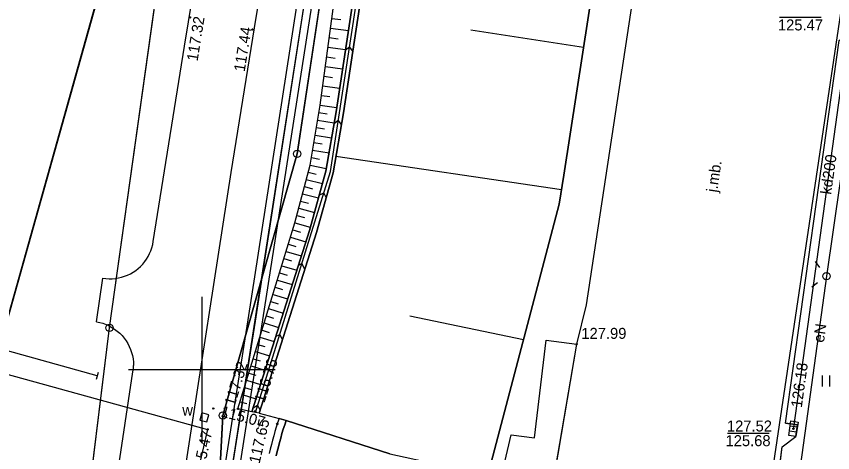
# Model space of a CAD drawing. Extents: x 6424617 to 6425697, y 5665845 to 5667190.
# Drawn here: x 6425187.4 to 6425243, y 5665994.4 to 5666024.1 of the extents above; entities that cross this region are included whole.
import ezdxf

# ---------------------------------------------------------------- set-up
doc = ezdxf.new("R2010")
doc.units = 0
for name, color, linetype in [('Warstwa 1', 7, 'Continuous'), ('Warstwa 10', 7, 'Continuous'), ('Warstwa 12', 7, 'Continuous'), ('Warstwa 13', 7, 'Continuous'), ('Warstwa 14', 7, 'Continuous'), ('Warstwa 15', 7, 'Continuous'), ('Warstwa 2', 7, 'Continuous'), ('Warstwa 20', 7, 'Continuous'), ('Warstwa 21', 7, 'Continuous'), ('Warstwa 25', 7, 'Continuous'), ('Warstwa 4', 7, 'Continuous'), ('Warstwa 47', 7, 'Continuous'), ('Warstwa 5', 7, 'Continuous'), ('Warstwa 6', 7, 'Continuous'), ('Warstwa 61', 7, 'Continuous'), ('Warstwa 63', 7, 'Continuous'), ('Warstwa 8', 7, 'Continuous'), ('Warstwa 9', 7, 'Continuous')]:
    doc.layers.add(name, color=color, linetype=linetype)

msp = doc.modelspace()

# ---------------------------------------------------------------- linework, layer by layer
at = {"layer": 'Warstwa 1'}
for p, q in [((6425206.5, 5666014.74), (6425215.14, 5666072.15)), ((6425206.5, 5666014.74), (6425215.14, 5666072.15)), ((6425175.276, 5665962.552), (6425201.568, 5666056.314)), ((6425175.276, 5665962.552), (6425201.568, 5666056.314)), ((6425193.713, 5666002.874), (6425197.98, 5666033.305)), ((6425193.713, 5666002.874), (6425197.98, 5666033.305)), ((6425201.44, 5665996.89), (6425206.5, 5666014.74)), ((6425201.44, 5665996.89), (6425206.5, 5666014.74)), ((6425188.723, 5665962.219), (6425193.713, 5666002.874)), ((6425188.723, 5665962.219), (6425193.713, 5666002.874)), ((6425200.56, 5665980.59), (6425201.44, 5665996.89)), ((6425200.56, 5665980.59), (6425201.44, 5665996.89))]:
    msp.add_line(p, q, dxfattribs=at)
at = {"layer": 'Warstwa 10'}
for points in [[(6425195.083, 5665928.73), (6425195.5, 5665933.49), (6425198.27, 5665958.16), (6425199.83, 5665967.3), (6425201.04, 5665973.05), (6425201.79, 5665978.87), (6425200.74, 5665983.63), (6425201.47, 5665989.5), (6425203.65, 5666003.34), (6425207.21, 5666026.39)], [(6425205.073, 5665994.14), (6425205.143, 5665994.446), (6425205.217, 5665994.752), (6425205.295, 5665995.057), (6425205.377, 5665995.36), (6425205.464, 5665995.663), (6425205.554, 5665995.964), (6425205.648, 5665996.265), (6425205.746, 5665996.563), (6425205.262, 5665996.695), (6425205.166, 5665996.4), (6425205.073, 5665996.104), (6425204.984, 5665995.806), (6425204.899, 5665995.508), (6425204.818, 5665995.208), (6425204.741, 5665994.908), (6425204.667, 5665994.606), (6425204.597, 5665994.304)]]:
    msp.add_lwpolyline(points, dxfattribs=at)
for centre in [(6425206.5, 5666014.74), (6425193.713, 5666002.874), (6425193.713, 5666002.874), (6425201.44, 5665996.89)]:
    msp.add_circle(centre, 0.25, dxfattribs=at)
at = {"layer": 'Warstwa 12'}
for points in [[(6425192.868, 5665999.589), (6425180.06, 5666003.172), (6425173.22, 5666005.074), (6425118.593, 5666020.433), (6425101.465, 5666025.041), (6425073.275, 5666032.33), (6425066.832, 5666034.259), (6425056.269, 5666037.283), (6425042.063, 5666041.29), (6425038.434, 5666042.249), (6425029.693, 5666044.783), (6425018.646, 5666047.883), (6425012.546, 5666049.67), (6425008.908, 5666050.684), (6424997.199, 5666054.029), (6424972.821, 5666060.987), (6424949.853, 5666067.807), (6424945.632, 5666069.012)], [(6425251.757, 5666065.333), (6425249.94, 5666055.68), (6425248.02, 5666044.07), (6425245.41, 5666026.18), (6425242.56, 5666006.4), (6425240.62, 5665992.24), (6425239.37, 5665985.42), (6425238.5, 5665981.75), (6425238.236, 5665981.274), (6425238.29, 5665981.17), (6425235.29, 5665956.04), (6425231.712, 5665920.518)], [(6425250.78, 5666065.344), (6425248.46, 5666051.68), (6425248.42, 5666051.43), (6425248.38, 5666051.18), (6425244.19, 5666023.96), (6425244.15, 5666023.72), (6425244.12, 5666023.47), (6425240.34, 5665996.24), (6425240.31, 5665995.99)], [(6425072.972, 5666031.235), (6425127.389, 5666016.189), (6425160.219, 5666007.031), (6425200.399, 5665995.948), (6425194.084, 5665968.641), (6425195.818, 5665968.224), (6425197.014, 5665967.931), (6425198.547, 5665967.517), (6425202.73, 5665966.36), (6425217.62, 5665962.23), (6425252.45, 5665952.66), (6425263.6, 5665949.51), (6425264.12, 5665949.09), (6425266.08, 5665945.84), (6425266.65, 5665945.4), (6425269.78, 5665944.54), (6425271.04, 5665944.25), (6425271.66, 5665944.09)]]:
    msp.add_lwpolyline(points, dxfattribs=at)
at = {"layer": 'Warstwa 14'}
for p, q in [((6425242.212, 5666024.034), (6425239.357, 5666024.034)), ((6425238.651, 5665995.678), (6425235.83, 5665995.678))]:
    msp.add_line(p, q, dxfattribs=at)
for centre in [(6425200.783, 5665997.374), (6425240.374, 5665996.486), (6425200.399, 5665995.948), (6425240.31, 5665995.99)]:
    msp.add_circle(centre, 0.045, dxfattribs=at)
at = {"layer": 'Warstwa 2'}
msp.add_circle((6425242.56, 5666006.4), 0.25, dxfattribs=at)
at = {"layer": 'Warstwa 20'}
msp.add_line((6425192.937, 5665999.829), (6425192.799, 5665999.349), dxfattribs=at)
for points in [[(6425203.407, 5665997.154), (6425202.46, 5665997.341), (6425206.35, 5666010.045), (6425207.381, 5666013.978), (6425208.065, 5666018.067), (6425211.601, 5666044.352), (6425214.913, 5666065.776)], [(6425219.483, 5665992.823), (6425224.359, 5666011.311), (6425224.664, 5666013.286), (6425232.731, 5666065.562)]]:
    msp.add_lwpolyline(points, dxfattribs=at)
at = {"layer": 'Warstwa 21'}
for points in [[(6425203.407, 5665997.154), (6425207.331, 5666009.517), (6425208.454, 5666013.558), (6425209.148, 5666017.617), (6425213.134, 5666043.924), (6425216.753, 5666065.754)], [(6425203.905, 5665997.065), (6425207.808, 5666009.369), (6425208.952, 5666013.449), (6425209.646, 5666017.528), (6425213.633, 5666043.855), (6425217.263, 5666065.748)], [(6425205.073, 5665994.14), (6425205.143, 5665994.446), (6425205.217, 5665994.752), (6425205.295, 5665995.057), (6425205.377, 5665995.36), (6425205.464, 5665995.663), (6425205.554, 5665995.964), (6425205.648, 5665996.265), (6425205.746, 5665996.563)]]:
    msp.add_lwpolyline(points, dxfattribs=at)
at = {"layer": 'Warstwa 25'}
for centre in [(6425199.191, 5666024.049), (6425203.457, 5666023.232), (6425225.55, 5666001.76), (6425202.46, 5665997.341), (6425203.642, 5665997.18), (6425205.14, 5665996.32)]:
    msp.add_circle(centre, 0.045, dxfattribs=at)
at = {"layer": 'Warstwa 4'}
for p, q in [((6425240.088, 5665996.2), (6425240.583, 5665996.126)), ((6425240.037, 5665995.854), (6425240.532, 5665995.78))]:
    msp.add_line(p, q, dxfattribs=at)
for points in [[(6425242.11, 5666007), (6425241.81, 5666007.4)], [(6425241.96, 5666005.95), (6425241.56, 5666005.65)]]:
    msp.add_lwpolyline(points, dxfattribs=at)
for points in [[(6425200.479, 5665996.936), (6425199.996, 5665997.067), (6425199.865, 5665996.584), (6425200.348, 5665996.453)], [(6425239.989, 5665995.532), (6425240.136, 5665996.521), (6425240.631, 5665996.448), (6425240.484, 5665995.459)]]:
    msp.add_lwpolyline(points, close=True, dxfattribs=at)
at = {"layer": 'Warstwa 47'}
msp.add_lwpolyline([(6425232.731, 5666065.562), (6425224.664, 5666013.286), (6425224.359, 5666011.311), (6425219.483, 5665992.823)], dxfattribs=at)
at = {"layer": 'Warstwa 5'}
for p, q in [((6425239.774, 5665996.367), (6425243.436, 5666022.48)), ((6425242.302, 5665998.88), (6425242.302, 5665999.63)), ((6425242.802, 5665998.88), (6425242.802, 5665999.63)), ((6425239.774, 5665996.367), (6425240.582, 5665996.253)), ((6425240.468, 5665995.455), (6425240.582, 5665996.253)), ((6425239.555, 5665994.751), (6425240.468, 5665995.455)), ((6425238.837, 5665989.237), (6425239.555, 5665994.751))]:
    msp.add_line(p, q, dxfattribs=at)
at = {"layer": 'Warstwa 6'}
for points in [[(6425242.84, 5666212.49), (6425237.49, 5666195.18), (6425235.64, 5666175.69), (6425221.4, 5666109.24), (6425216.06, 5666092.43), (6425215.14, 5666072.15), (6425206.5, 5666014.74), (6425201.44, 5665996.89), (6425200.56, 5665980.59), (6425215.3, 5665971.39), (6425213.05, 5665952.08), (6425191.264, 5665958.118), (6425188.723, 5665962.219), (6425193.713, 5666002.874), (6425197.98, 5666033.305), (6425201.568, 5666056.314), (6425211.111, 5666112.114), (6425211.695, 5666114.967), (6425227.334, 5666191.99), (6425232.133, 5666212.582)], [(6425242.84, 5666212.49), (6425237.49, 5666195.18), (6425235.64, 5666175.69), (6425221.4, 5666109.24), (6425216.06, 5666092.43), (6425215.14, 5666072.15), (6425206.5, 5666014.74), (6425201.44, 5665996.89), (6425200.56, 5665980.59), (6425215.3, 5665971.39), (6425213.05, 5665952.08), (6425244.899, 5665943.26), (6425246.948, 5665948.976), (6425255.27, 5665979.789), (6425282.481, 5666076.105), (6425288.966, 5666103.799), (6425290.169, 5666109.024), (6425305.245, 5666173.41), (6425312.278, 5666201.804)], [(6425238.834, 5665989.212), (6425239.555, 5665994.751), (6425240.468, 5665995.455), (6425240.582, 5665996.253), (6425239.774, 5665996.367), (6425243.436, 5666022.48), (6425244.35, 5666023.194), (6425244.454, 5666023.992), (6425243.646, 5666024.097), (6425247.647, 5666050.163), (6425248.61, 5666050.876), (6425248.715, 5666051.684), (6425247.907, 5666051.789), (6425250.217, 5666065.351)], [(6425223.83, 5665991.66), (6425225.55, 5666001.76)]]:
    msp.add_lwpolyline(points, dxfattribs=at)
for points in [[(6425114.826, 5665981.302), (6425131.969, 5665976.435), (6425160.84, 5665968.826), (6425160.354, 5665966.672), (6425175.276, 5665962.552), (6425201.568, 5666056.314), (6425211.111, 5666112.114), (6425147.523, 5666111.028)], [(6425193.713, 5666002.874), (6425197.98, 5666033.305), (6425201.568, 5666056.314), (6425175.276, 5665962.552), (6425191.264, 5665958.118), (6425188.723, 5665962.219)]]:
    msp.add_lwpolyline(points, close=True, dxfattribs=at)
at = {"layer": 'Warstwa 61'}
msp.add_lwpolyline([(6425195.083, 5665928.73), (6425195.5, 5665933.49), (6425198.27, 5665958.16), (6425199.83, 5665967.3), (6425201.04, 5665973.05), (6425201.79, 5665978.87), (6425200.74, 5665983.63), (6425201.47, 5665989.5), (6425207.21, 5666026.39), (6425209.71, 5666040.77), (6425212.26, 5666054.53), (6425214.289, 5666065.784)], dxfattribs=at)
at = {"layer": 'Warstwa 63'}
for p, q in [((6425200, 5666005), (6425200, 5665995)), ((6425205, 5666000), (6425195, 5666000))]:
    msp.add_line(p, q, dxfattribs=at)
at = {"layer": 'Warstwa 8'}
for p, q in [((6425226.215, 5666004.435), (6425235.486, 5666065.529)), ((6425238.336, 5665989.301), (6425249.644, 5666065.358)), ((6425203.589, 5666023.329), (6425205.533, 5666035.168)), ((6425198.825, 5666022.075), (6425200.434, 5666031.949)), ((6425202, 5666013.465), (6425203.589, 5666023.329)), ((6425196.694, 5666008.759), (6425198.825, 5666022.075)), ((6425197.82, 5665986.381), (6425202, 5666013.465)), ((6425196.654, 5666008.548), (6425196.694, 5666008.759)), ((6425196.446, 5666007.939), (6425196.53, 5666008.137)), ((6425196.53, 5666008.137), (6425196.599, 5666008.34)), ((6425196.599, 5666008.34), (6425196.654, 5666008.548)), ((6425196.236, 5666007.564), (6425196.348, 5666007.748)), ((6425196.348, 5666007.748), (6425196.446, 5666007.939)), ((6425195.668, 5666006.923), (6425195.827, 5666007.068)), ((6425195.827, 5666007.068), (6425195.975, 5666007.223)), ((6425195.975, 5666007.223), (6425196.112, 5666007.389)), ((6425196.112, 5666007.389), (6425196.236, 5666007.564)), ((6425194.74, 5666006.392), (6425194.94, 5666006.471)), ((6425194.94, 5666006.471), (6425195.134, 5666006.564)), ((6425195.134, 5666006.564), (6425195.32, 5666006.671)), ((6425195.32, 5666006.671), (6425195.498, 5666006.791)), ((6425195.498, 5666006.791), (6425195.668, 5666006.923)), ((6425192.834, 5666003.287), (6425193.258, 5666006.26)), ((6425193.258, 5666006.26), (6425193.471, 5666006.233)), ((6425193.471, 5666006.233), (6425193.685, 5666006.221)), ((6425193.685, 5666006.221), (6425193.9, 5666006.224)), ((6425193.9, 5666006.224), (6425194.114, 5666006.243)), ((6425194.114, 5666006.243), (6425194.326, 5666006.278)), ((6425194.326, 5666006.278), (6425194.535, 5666006.327)), ((6425194.535, 5666006.327), (6425194.74, 5666006.392)), ((6425225.55, 5666001.76), (6425226.215, 5666004.435)), ((6425192.834, 5666003.287), (6425193.053, 5666003.243)), ((6425193.053, 5666003.243), (6425193.267, 5666003.182)), ((6425193.267, 5666003.182), (6425193.476, 5666003.106)), ((6425193.476, 5666003.106), (6425193.68, 5666003.015)), ((6425193.68, 5666003.015), (6425193.876, 5666002.908)), ((6425193.876, 5666002.908), (6425194.063, 5666002.788)), ((6425194.063, 5666002.788), (6425194.241, 5666002.654)), ((6425194.241, 5666002.654), (6425194.408, 5666002.507)), ((6425194.408, 5666002.507), (6425194.565, 5666002.348)), ((6425194.565, 5666002.348), (6425194.709, 5666002.177)), ((6425194.709, 5666002.177), (6425194.839, 5666001.997)), ((6425194.839, 5666001.997), (6425194.957, 5666001.808)), ((6425194.957, 5666001.808), (6425195.059, 5666001.61)), ((6425195.059, 5666001.61), (6425195.147, 5666001.405)), ((6425223.83, 5665991.66), (6425225.55, 5666001.76)), ((6425195.147, 5666001.405), (6425195.22, 5666001.194)), ((6425195.22, 5666001.194), (6425195.276, 5666000.979)), ((6425195.276, 5666000.979), (6425195.316, 5666000.759)), ((6425195.316, 5666000.759), (6425195.34, 5666000.538)), ((6425195.34, 5666000.538), (6425195.348, 5666000.315)), ((6425194.474, 5665994.385), (6425195.313, 5665999.871)), ((6425195.313, 5665999.871), (6425195.339, 5666000.092)), ((6425195.339, 5666000.092), (6425195.348, 5666000.315)), ((6425193.486, 5665987.3), (6425194.474, 5665994.385))]:
    msp.add_line(p, q, dxfattribs=at)
for points in [[(6425194.59, 5665928.841), (6425195.002, 5665933.54), (6425197.775, 5665958.23), (6425199.339, 5665967.394), (6425200.547, 5665973.134), (6425201.283, 5665978.847), (6425200.233, 5665983.606), (6425200.975, 5665989.57), (6425203.156, 5666003.417), (6425206.716, 5666026.466), (6425209.218, 5666040.858), (6425211.768, 5666054.62), (6425213.782, 5666065.79)], [(6425214.796, 5666065.778), (6425212.752, 5666054.44), (6425210.202, 5666040.682), (6425207.704, 5666026.314), (6425201.965, 5665989.43), (6425201.247, 5665983.654), (6425202.297, 5665978.893), (6425201.533, 5665972.966), (6425200.321, 5665967.206), (6425198.765, 5665958.09), (6425195.998, 5665933.44), (6425195.575, 5665928.62)]]:
    msp.add_lwpolyline(points, dxfattribs=at)
at = {"layer": 'Warstwa 9'}
for p, q in [((6425208.767, 5666013.527), (6425213.979, 5666047.579)), ((6425208.86, 5666023.981), (6425209.474, 5666023.899)), ((6425208.772, 5666023.324), (6425209.988, 5666023.161)), ((6425226.008, 5666021.999), (6425218.336, 5666023.185)), ((6425208.683, 5666022.667), (6425209.286, 5666022.586)), ((6425208.595, 5666022.01), (6425209.789, 5666021.85)), ((6425209.786, 5666021.826), (6425210.069, 5666022.034)), ((6425210.284, 5666021.741), (6425210.069, 5666022.034)), ((6425208.507, 5666021.352), (6425209.098, 5666021.273)), ((6425208.419, 5666020.695), (6425209.59, 5666020.538)), ((6425208.33, 5666020.038), (6425208.91, 5666019.96)), ((6425208.242, 5666019.381), (6425209.391, 5666019.227)), ((6425208.154, 5666018.724), (6425208.722, 5666018.643)), ((6425208.065, 5666018.067), (6425209.19, 5666017.897)), ((6425207.894, 5666017.045), (6425209.018, 5666016.858)), ((6425207.979, 5666017.556), (6425208.542, 5666017.467)), ((6425207.808, 5666016.534), (6425208.37, 5666016.44)), ((6425209.011, 5666016.819), (6425209.303, 5666017.033)), ((6425209.513, 5666016.748), (6425209.303, 5666017.033)), ((6425207.723, 5666016.022), (6425208.843, 5666015.836)), ((6425207.638, 5666015.511), (6425208.197, 5666015.418)), ((6425207.552, 5666015), (6425208.669, 5666014.814)), ((6425207.466, 5666014.489), (6425208.022, 5666014.383)), ((6425224.512, 5666012.298), (6425209.14, 5666014.556)), ((6425207.381, 5666013.978), (6425208.485, 5666013.741)), ((6425203.656, 5665997.11), (6425208.767, 5666013.527)), ((6425207.252, 5666013.487), (6425207.802, 5666013.356)), ((6425207.123, 5666012.995), (6425208.218, 5666012.709)), ((6425206.994, 5666012.504), (6425207.538, 5666012.362)), ((6425207.997, 5666011.915), (6425208.317, 5666012.083)), ((6425208.481, 5666011.771), (6425208.317, 5666012.083)), ((6425206.737, 5666011.52), (6425207.273, 5666011.38)), ((6425206.865, 5666012.012), (6425207.946, 5666011.73)), ((6425206.608, 5666011.028), (6425207.673, 5666010.75)), ((6425206.479, 5666010.536), (6425207.006, 5666010.393)), ((6425206.35, 5666010.045), (6425207.395, 5666009.748)), ((6425206.2, 5666009.556), (6425206.721, 5666009.403)), ((6425206.051, 5666009.068), (6425207.088, 5666008.751)), ((6425205.902, 5666008.58), (6425206.417, 5666008.422)), ((6425205.602, 5666007.602), (6425206.113, 5666007.446)), ((6425205.752, 5666008.091), (6425206.779, 5666007.777)), ((6425205.452, 5666007.113), (6425206.469, 5666006.802)), ((6425206.572, 5666007.126), (6425206.814, 5666007.253)), ((6425207.015, 5666006.87), (6425206.814, 5666007.253)), ((6425205.302, 5666006.624), (6425205.808, 5666006.47)), ((6425205.153, 5666006.136), (6425206.16, 5666005.828)), ((6425205.004, 5666005.648), (6425205.504, 5666005.494)), ((6425204.854, 5666005.159), (6425205.851, 5666004.854)), ((6425204.704, 5666004.67), (6425205.2, 5666004.519)), ((6425204.405, 5666003.693), (6425204.896, 5666003.543)), ((6425204.555, 5666004.182), (6425205.542, 5666003.881)), ((6425204.255, 5666003.204), (6425205.233, 5666002.905)), ((6425221.921, 5666002.067), (6425214.175, 5666003.662)), ((6425204.106, 5666002.716), (6425204.592, 5666002.567)), ((6425203.956, 5666002.227), (6425204.923, 5666001.932)), ((6425205.033, 5666002.277), (6425205.31, 5666002.423)), ((6425205.494, 5666002.073), (6425205.31, 5666002.423)), ((6425222.66, 5665995.38), (6425223.46, 5666002.03)), ((6425223.46, 5666002.03), (6425225.55, 5666001.76)), ((6425203.806, 5666001.738), (6425204.288, 5666001.592)), ((6425223.83, 5665991.66), (6425225.55, 5666001.76)), ((6425203.657, 5666001.25), (6425204.614, 5666000.958)), ((6425203.508, 5666000.762), (6425203.984, 5666000.616)), ((6425203.358, 5666000.273), (6425204.305, 5665999.984)), ((6425203.058, 5665999.295), (6425203.996, 5665999.009)), ((6425203.208, 5665999.784), (6425203.679, 5665999.64)), ((6425202.908, 5665998.806), (6425203.375, 5665998.664)), ((6425202.759, 5665998.318), (6425203.687, 5665998.035)), ((6425202.61, 5665997.83), (6425203.078, 5665997.712)), ((6425203.494, 5665997.429), (6425203.806, 5665997.593)), ((6425203.972, 5665997.277), (6425203.806, 5665997.593)), ((6425220.39, 5665992.62), (6425221.07, 5665995.58)), ((6425221.07, 5665995.58), (6425222.66, 5665995.38))]:
    msp.add_line(p, q, dxfattribs=at)
for points in [[(6425203.407, 5665997.154), (6425202.46, 5665997.341), (6425206.35, 5666010.045), (6425207.381, 5666013.978), (6425208.065, 5666018.067), (6425211.601, 5666044.352), (6425214.913, 5666065.776), (6425216.753, 5666065.754), (6425213.134, 5666043.924), (6425209.148, 5666017.617), (6425208.454, 5666013.558), (6425207.331, 5666009.517)], [(6425203.905, 5665997.065), (6425203.407, 5665997.154), (6425207.331, 5666009.517), (6425208.454, 5666013.558), (6425209.148, 5666017.617), (6425213.134, 5666043.924), (6425216.753, 5666065.754), (6425217.263, 5666065.748), (6425213.633, 5666043.855), (6425209.646, 5666017.528), (6425208.952, 5666013.449), (6425207.808, 5666009.369)], [(6425203.905, 5665997.065), (6425205.262, 5665996.695), (6425205.746, 5665996.563), (6425212.81, 5665994.27), (6425219.483, 5665992.823), (6425224.359, 5666011.311), (6425224.664, 5666013.286), (6425232.731, 5666065.562), (6425217.263, 5666065.748), (6425213.633, 5666043.855), (6425209.646, 5666017.528), (6425208.952, 5666013.449), (6425207.808, 5666009.369)]]:
    msp.add_lwpolyline(points, close=True, dxfattribs=at)
msp.add_lwpolyline([(6425212.81, 5665994.27), (6425205.746, 5665996.563), (6425205.648, 5665996.265), (6425205.554, 5665995.964), (6425205.464, 5665995.663), (6425205.377, 5665995.36), (6425205.295, 5665995.057), (6425205.217, 5665994.752), (6425205.143, 5665994.446), (6425205.073, 5665994.14)], dxfattribs=at)

# ---------------------------------------------------------------- texts
at = {"layer": 'Warstwa 13'}
for s, rotation, p in [('kd200', 82.0991, (6425242.883, 5666011.935)), ('eN', 82.1965, (6425242.387, 5666001.837))]:
    msp.add_text(s, height=0.75, rotation=rotation, dxfattribs=at).set_placement(p)
at = {"layer": 'Warstwa 14'}
for s, p in [('125.47', (6425239.257, 5666023.159)), ('125.68', (6425235.687, 5665994.803))]:
    msp.add_text(s, height=0.75, dxfattribs=at).set_placement(p)
for s, rotation, p in [('126.18', 82.0991, (6425240.88, 5665997.401)), ('115.07', 345.2243, (6425201.24, 5665996.842)), ('115.47', 77.6702, (6425200.067, 5665992.786))]:
    msp.add_text(s, height=0.75, rotation=rotation, dxfattribs=at).set_placement(p)
at = {"layer": 'Warstwa 15'}
msp.add_text('127.52', height=0.75, dxfattribs=at).set_placement((6425235.781, 5665995.803))
at = {"layer": 'Warstwa 25'}
for s, rotation, p in [('117.32', 80.9074, (6425199.713, 5666021.024)), ('117.44', 80.8501, (6425202.92, 5666020.307)), ('117.32', 72.9776, (6425202.237, 5665997.493)), ('116.76', 72.3989, (6425204.264, 5665997.705)), ('117.65', 76.9769, (6425203.935, 5665993.565))]:
    msp.add_text(s, height=0.75, rotation=rotation, dxfattribs=at).set_placement(p)
msp.add_text('127.99', height=0.75, dxfattribs=at).set_placement((6425225.864, 5666002.122))
at = {"layer": 'Warstwa 5'}
msp.add_text('w', height=0.75, dxfattribs=at).set_placement((6425198.671, 5665996.89))
at = {"layer": 'Warstwa 8'}
msp.add_text('j.mb.', height=0.75, rotation=81.5434, dxfattribs=at).set_placement((6425235.111, 5666012.084))

doc.saveas('drawing.dxf')
